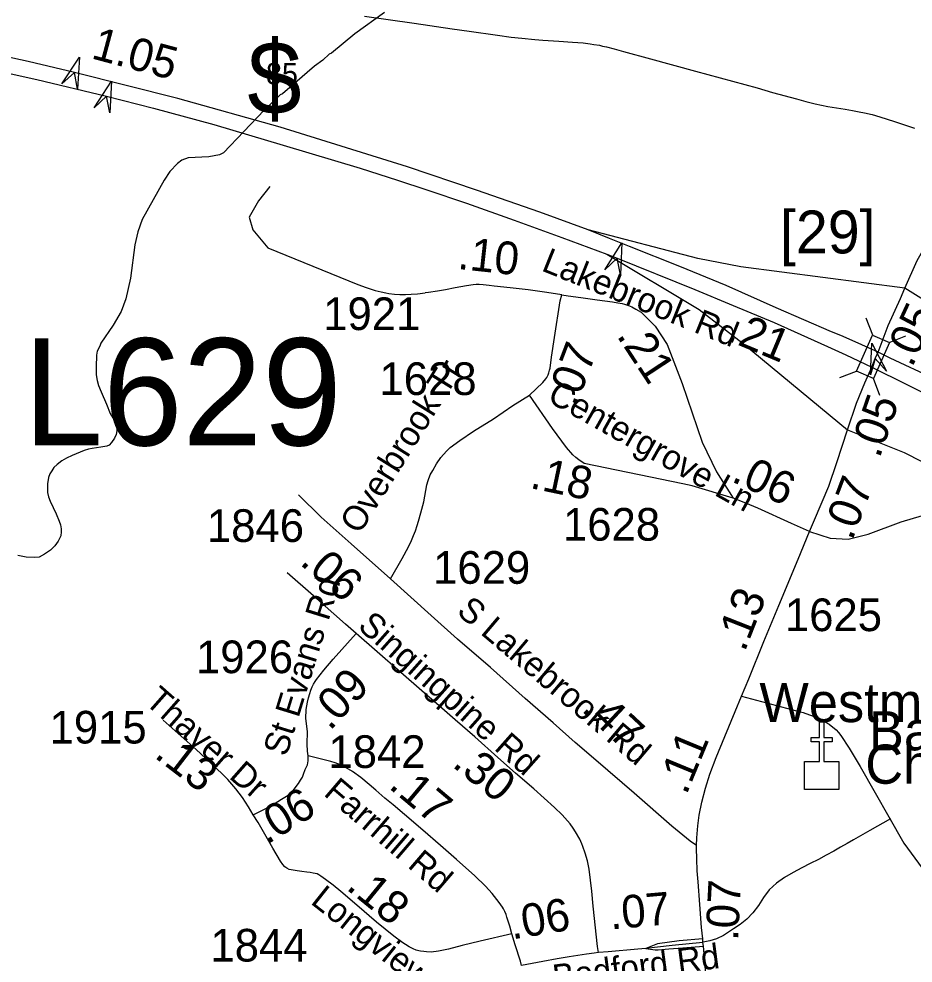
# Model space of a CAD drawing. Extents: x 1383679 to 1536984, y 460658 to 651027.
# Drawn here: x 1404927 to 1408351, y 551092 to 554708 of the extents above; entities that cross this region are included whole.
import ezdxf

# ---------------------------------------------------------------- set-up
doc = ezdxf.new("R2010")
doc.units = 0
for name, color, linetype in [('Default', 7, 'Continuous'), ('Exist Cultural Church CELL', 7, 'Continuous'), ('Exist Cultural Church Label', 7, 'Continuous'), ('Exist Hydrographic Misc Water Feature', 7, 'Continuous'), ('Exist Road Non-System Type 51', 7, 'Continuous'), ('Exist Road Primary Interstate Divided Center Attributed', 7, 'Continuous'), ('Exist Road Primary Interstate Ramp 1 Lane Attributed', 7, 'Continuous'), ('Exist Road Primary Interstate Shield CELL', 7, 'Continuous'), ('Exist Road Primary Interstate Structure Cantilever Sign Attributed CELL', 7, 'Continuous'), ('Exist Road Primary Interstate Structure Cantilever Sign Number Label', 7, 'Continuous'), ('Exist Road Secondary Mileage Hundredths English Label', 7, 'Continuous'), ('Exist Road Secondary Structure Standard Bridge Attributed CELL', 7, 'Continuous'), ('Exist Road Secondary Structure Standard Bridge CELL', 7, 'Continuous'), ('Exist Road Secondary Type 41 Attributed', 7, 'Continuous'), ('Exist Road Secondary Type 51 Attributed', 7, 'Continuous'), ('Exist Road Secondary Type 51 Label', 7, 'Continuous'), ('Exist Road Secondary Type 51 Number Label', 7, 'Continuous')]:
    doc.layers.add(name, color=color, linetype=linetype)

msp = doc.modelspace()

# ---------------------------------------------------------------- linework, layer by layer
at = {"layer": 'Default'}
for points in [[(1410271.2, 552617.7), (1410082.8, 552754.5), (1409887, 552887.6), (1409517.5, 553072.5), (1408837.7, 553405.3), (1408431.8, 553606.5), (1408320.3, 553676.1)], [(1408100.1, 553134.6), (1408316.8, 553046.6), (1408863.6, 552769.3), (1409432.5, 552484.6), (1409650.5, 552377.3), (1409798.3, 552307.1), (1409909.1, 552270.1), (1410016.3, 552240.5), (1410208.4, 552210.9)]]:
    msp.add_lwpolyline(points, dxfattribs=at)
at = {"layer": 'Exist Cultural Church CELL'}
msp.add_lwpolyline([(1407936.1, 551863.6), (1407993, 551863.8), (1407993, 551939.9), (1407961, 551939.9), (1407961, 551955.9), (1407993, 551955.9), (1407993, 552016), (1408009, 552016), (1408009, 551955.9), (1408041, 551955.9), (1408041, 551939.9), (1408009, 551939.9), (1408009, 551863.8), (1408066.7, 551863.6), (1408066.7, 551757.2), (1407936.1, 551757.2)], close=True, dxfattribs=at)
at = {"layer": 'Exist Hydrographic Misc Water Feature'}
for points in [[(1406327.5, 554731.6), (1406213.6, 554650.3), (1406123.8, 554576.4), (1406115.7, 554572.6), (1406091.2, 554549.2), (1406058.7, 554525.9), (1405936.3, 554420.9), (1405928.2, 554417.1), (1405866.9, 554358.5), (1405711.2, 554194.3), (1405695, 554186.6), (1405654.8, 554179.6), (1405574.7, 554175.5), (1405550.5, 554166.1), (1405534.2, 554154.4), (1405505.5, 554123.1), (1405482.8, 554089.7), (1405399.3, 553939.7), (1405382.3, 553892.1), (1405371.1, 553842.4), (1405354.3, 553714.9), (1405336.4, 553635.3), (1405319.3, 553587.7), (1405288.2, 553534.5), (1405240.6, 553465.7), (1405238.4, 553457.7)], [(1405238.4, 553457.7), (1405232.7, 553446.3), (1405226.6, 553434.8), (1405224.7, 553419.8), (1405223.1, 553375.8), (1405223.3, 553344.2), (1405226.2, 553323.3), (1405231.8, 553303.3), (1405242.1, 553279), (1405262, 553232.8), (1405277.2, 553196.8), (1405290.1, 553174.1), (1405298.9, 553158.1), (1405302, 553143.1), (1405301.8, 553129.8), (1405299.8, 553115.7), (1405293, 553101.7), (1405281.8, 553085.2), (1405272.5, 553075.5), (1405263.2, 553071.5), (1405240.8, 553067.8), (1405208.2, 553062.5), (1405194, 553060.3), (1405177.3, 553054.8), (1405131.2, 553035.7), (1405109.4, 553026.1), (1405091.7, 553015.7), (1405074, 553001), (1405061.3, 552989.6), (1405052.8, 552977.3), (1405045.9, 552965), (1405039.8, 552950.9), (1405036.9, 552927.7), (1405037.1, 552894.4), (1405040.1, 552876.9), (1405046.5, 552860.2), (1405069.7, 552812.3), (1405081.7, 552784.6), (1405086.4, 552769.6), (1405088.6, 552754.6), (1405089.3, 552742.9), (1405087.3, 552728), (1405077.8, 552708.2), (1405065, 552689.3), (1405048, 552673), (1405025.3, 552657.7), (1405004.3, 552646.4), (1404986.8, 552645), (1404954.4, 552646.5), (1404922.9, 552652.9)]]:
    msp.add_lwpolyline(points, dxfattribs=at)
at = {"layer": 'Exist Road Non-System Type 51'}
for points in [[(1405887.6, 554065.6), (1405844.8, 554010.3), (1405809.2, 553948.1), (1405823.5, 553899.7), (1405880.5, 553830.6), (1406225, 553689.9), (1406257, 553678.5), (1406291.9, 553667.9), (1406314.7, 553662.2), (1406332.8, 553658.2), (1406343.2, 553656.5), (1406365.3, 553653.6), (1406386, 553652.2), (1406407.6, 553652.5), (1406429.4, 553653.7), (1406453.7, 553655), (1406483.1, 553658.5)], [(1406350.6, 552562.8), (1406199.7, 552697.2), (1406084.4, 552799.1), (1405997.8, 552884.9)], [(1408264.4, 551644.2), (1408185.2, 551600.1), (1408123.2, 551563.8), (1408099.4, 551550.1), (1408074, 551535.8), (1408047.5, 551521.1), (1408018.8, 551505.5), (1407988.9, 551489.2), (1407957.4, 551472.8), (1407925.2, 551456.8), (1407892, 551439.2), (1407859.1, 551419.9), (1407828, 551398.1), (1407800.5, 551372.3), (1407778.2, 551342.8), (1407758.9, 551312.4), (1407737.6, 551284.6), (1407714.4, 551260.2), (1407689.6, 551239.5), (1407664, 551223.2), (1407625.9, 551198.3), (1407598.1, 551184.8), (1407573, 551176.9), (1407546.9, 551171.6)], [(1407545.6, 551185), (1407456, 551176.9), (1407373.2, 551165.9), (1407327.5, 551148.4)], [(1407327.5, 551148.4), (1407363.9, 551143.3), (1407375.7, 551142.7), (1407415.9, 551146.3), (1407469.3, 551150.8), (1407548.2, 551157.2)]]:
    msp.add_lwpolyline(points, dxfattribs=at)
at = {"layer": 'Exist Road Primary Interstate Divided Center Attributed'}
for points in [[(1407107.1, 553899.3), (1406922.5, 553967.7), (1406679.8, 554051.5), (1406415.7, 554141.3), (1405927.6, 554293.3), (1405535.4, 554403.2), (1405139.5, 554502.8), (1404962.1, 554544.8), (1404574.2, 554629.1), (1404225.4, 554696.7), (1403771.2, 554771.9), (1403682.1, 554785.3), (1403405, 554824), (1403132.7, 554856.6), (1402990.2, 554871.2), (1402889.9, 554881.6)], [(1402883.2, 554821.9), (1402981.1, 554811.5), (1403055.8, 554803.3), (1403349.3, 554766.2), (1403639.3, 554730.4), (1403927.4, 554686.4), (1404147.8, 554648.5), (1404413.6, 554599.2), (1404571.6, 554567.5), (1404774.7, 554524.1), (1404995.3, 554475), (1405263.1, 554411.3), (1405442.5, 554365.5), (1405674, 554302.7), (1405939.6, 554223.7), (1406233.8, 554135.9), (1406377.3, 554090.6), (1406489.5, 554052.4), (1406641.3, 554001.4), (1406824.2, 553936.6), (1407006.2, 553870.3), (1407178.2, 553807)], [(1408217.2, 553431.3), (1408117.6, 553476.3), (1408075, 553495.6), (1408039.1, 553508.6), (1407827, 553600.9), (1407635.8, 553686.8), (1407457.5, 553759.6), (1407265.8, 553835.9), (1407189.2, 553866.5), (1407107.1, 553899.3)], [(1407178.2, 553807), (1407218.1, 553791.2), (1407515.2, 553670.9), (1407662.1, 553610.1), (1407819.1, 553544.5), (1408023, 553453.4), (1408093.9, 553420.7), (1408193.2, 553374.3)], [(1409456.7, 552830.3), (1409125.5, 552994.9), (1408970.5, 553066), (1408892.1, 553104.7), (1408787.7, 553156.2), (1408643.5, 553226.9), (1408432.9, 553329.3), (1408263.6, 553408.7), (1408217.2, 553431.3)], [(1408193.2, 553374.3), (1409104, 552924), (1409615.7, 552684)]]:
    msp.add_lwpolyline(points, dxfattribs=at)
at = {"layer": 'Exist Road Primary Interstate Ramp 1 Lane Attributed'}
for points in [[(1408320.3, 553676.1), (1407692, 553757.7), (1407526.6, 553790.2), (1407107.1, 553899.3)], [(1407178.2, 553807), (1407532.5, 553595.1), (1407700.9, 553465), (1408100.1, 553134.6)]]:
    msp.add_lwpolyline(points, dxfattribs=at)
at = {"layer": 'Exist Road Primary Interstate Structure Cantilever Sign Attributed CELL'}
for points in [[(1405091.4, 554459.1), (1405159, 554560.5), (1405151.1, 554438.8), (1405139.5, 554502.8)], [(1405215.7, 554366.8), (1405281.6, 554469.3), (1405275.8, 554347.6), (1405263.1, 554411.3)], [(1407171.1, 553746.4), (1407236.2, 553849.5), (1407231.3, 553727.6), (1407218.1, 553791.2)]]:
    msp.add_lwpolyline(points, close=True, dxfattribs=at)
at = {"layer": 'Exist Road Secondary Structure Standard Bridge Attributed CELL'}
msp.add_lwpolyline([(1408188.5, 553344.2), (1408193.1, 553466), (1408250, 553358.2), (1408206.7, 553406.6)], close=True, dxfattribs=at)
at = {"layer": 'Exist Road Secondary Structure Standard Bridge CELL'}
for p, q in [((1408196.8, 553496.7), (1408172, 553561.1)), ((1408259.8, 553468.7), (1408324.2, 553493.5)), ((1408070.8, 553333.9), (1408135.2, 553358.7)), ((1408224.4, 553265.7), (1408199.7, 553330.1))]:
    msp.add_line(p, q, dxfattribs=at)
msp.add_lwpolyline([(1408135.2, 553358.7), (1408196.5, 553496.8), (1408261, 553468.2), (1408199.7, 553330.1)], close=True, dxfattribs=at)
at = {"layer": 'Exist Road Secondary Type 41 Attributed'}
msp.add_lwpolyline([(1407522, 551542.8), (1407497.7, 551558.3), (1407427.3, 551616.8), (1407283.5, 551742.9), (1407136.4, 551869.4), (1407057.3, 551937.2), (1406973, 552011.5), (1406866.2, 552104.7), (1406733.7, 552224.1), (1406606.4, 552332.8), (1406505.8, 552423.3), (1406350.6, 552562.8), (1406394.3, 552641.4), (1406419, 552686), (1406430.1, 552710), (1406438.7, 552728.8), (1406445.5, 552747.2), (1406451.9, 552767.7), (1406457.5, 552784.8), (1406466.9, 552816), (1406477.6, 552858.3), (1406489.7, 552922.9), (1406494.2, 552940.3), (1406502.4, 552962.1), (1406511.8, 552978.8), (1406526, 553003.3), (1406543.4, 553027.5), (1406564.4, 553052.3), (1406578, 553066), (1406615.3, 553093.6), (1406668.5, 553128.4), (1406744.2, 553176.5), (1406818.8, 553226.9), (1406881.9, 553267.3)], dxfattribs=at)
at = {"layer": 'Exist Road Secondary Type 51 Attributed'}
for points in [[(1406251.1, 554717.3), (1406441.1, 554690.5), (1406586.2, 554669.3), (1406651, 554660.1), (1406759.3, 554644.7), (1406812.3, 554637.9), (1406852.8, 554633.3), (1406902.5, 554628.6), (1406934, 554626.3), (1406994.2, 554622.3), (1407046.8, 554618.9), (1407087.4, 554615.5), (1407115.2, 554612), (1407128.9, 554609.9), (1407149.9, 554606.5), (1407162.3, 554603.5), (1407177.7, 554599.9), (1407206.1, 554592.4), (1407242.7, 554582.7), (1407345.4, 554554.1), (1407517.7, 554507.1), (1407754.2, 554442.9), (1407812.8, 554426), (1407904.7, 554401.5), (1407940.8, 554390.8), (1407976.7, 554381.7), (1408024.6, 554371.9), (1408075, 554364.3), (1408091.2, 554361.4), (1408119.9, 554356.7), (1408145.4, 554351.7), (1408165.1, 554347.8), (1408194.2, 554341), (1408223.5, 554331.9), (1408279.8, 554314.5), (1408357.4, 554289.5)], [(1408320.3, 553676.1), (1408366.8, 553782.7), (1408591.1, 554177.3), (1408606.9, 554199.2)], [(1407006, 553651.3), (1406948.6, 553659.7), (1406877, 553669.8), (1406809, 553677.3), (1406747.5, 553684.7), (1406727.7, 553686.8), (1406704.8, 553688.8), (1406690.2, 553689.9), (1406685.1, 553690.1), (1406678.5, 553689.9), (1406666.3, 553688.7), (1406641.4, 553685.3), (1406598, 553677.4), (1406560.5, 553670.6), (1406529.7, 553664.9), (1406495.7, 553660), (1406483.1, 553658.5)], [(1406881.9, 553267.3), (1406933.1, 553314.7), (1406945.3, 553329.5), (1406948.7, 553334.6), (1406951.3, 553339.3), (1406953.5, 553344), (1406954.7, 553348.3), (1406956, 553351.7), (1406959.4, 553362.8), (1406961.1, 553370.5), (1406967.3, 553412.4), (1406978.6, 553487.8), (1406999.9, 553627.6), (1407006, 553651.3)], [(1407006, 553651.3), (1407031, 553647.6), (1407079.4, 553640.8), (1407141.4, 553632.2), (1407200.3, 553623.5), (1407220.3, 553620.7), (1407236.7, 553617.1), (1407245.9, 553615), (1407261.6, 553610), (1407273.7, 553605), (1407289.4, 553596.5), (1407309.8, 553584), (1407363.5, 553531.4), (1407410.1, 553460.6), (1407466.8, 553311.3), (1407543.8, 553087.2), (1407598.4, 552973.3), (1407662.7, 552872.1)], [(1408217.2, 553431.3), (1408255.4, 553534.1), (1408302.7, 553636.4), (1408320.3, 553676.1)], [(1408193.2, 553374.3), (1408206.7, 553406.6), (1408217.2, 553431.3)], [(1408100.1, 553134.6), (1408135.3, 553236.2), (1408166.2, 553313.6), (1408193.2, 553374.3)], [(1407662.7, 552872.1), (1407505.8, 552919.8), (1407469.9, 552926.6), (1407092, 553005), (1407071.3, 553019.1), (1407060.3, 553028.1), (1407048.8, 553038.6), (1407024.1, 553066), (1406970.1, 553139.4), (1406881.9, 553267.3)], [(1407954.9, 552744.6), (1407973.5, 552789.7), (1408028.4, 552917.9), (1408059, 553008.3), (1408100.1, 553134.6)], [(1407954.9, 552744.6), (1407885.8, 552774.9), (1407757.2, 552834.3), (1407710.6, 552853.6), (1407662.7, 552872.1)], [(1407954.9, 552744.6), (1408033.8, 552718.8), (1408102.7, 552714.8), (1408179.6, 552734.5), (1408305.2, 552782.3), (1408387, 552806.3), (1408435, 552810), (1408486.7, 552802.6), (1408549.5, 552776.7), (1409057.7, 552534.1), (1409655.1, 552229.9), (1409872.6, 552074.4), (1410114.3, 551877.4)], [(1407694.3, 552113.8), (1407721.9, 552180.7), (1407780.2, 552323.3), (1407837.6, 552461.5), (1407911.1, 552638.6), (1407954.9, 552744.6)], [(1406218.7, 552354.5), (1406177.7, 552390.3), (1406054.9, 552498.9), (1405954.8, 552586.1)], [(1406035.2, 551886.1), (1406032.3, 551903.3), (1406030.9, 551930.5), (1406032.3, 551979.2), (1406025.8, 552029), (1406027.5, 552062.9), (1406031.8, 552090.8), (1406035.7, 552107.6), (1406040.9, 552124.3), (1406045.1, 552137), (1406050, 552150), (1406055.5, 552159.6), (1406062, 552170), (1406067, 552178.3), (1406095, 552214), (1406130, 552256), (1406218.7, 552354.5)], [(1407146.7, 551132.3), (1407143.1, 551155.5), (1407126.2, 551310.2), (1407121.1, 551367.6), (1407116, 551410), (1407110.6, 551452.1), (1407104.4, 551484), (1407096, 551513.1), (1407087, 551539), (1407083, 551549), (1407074.6, 551566.7), (1407058.6, 551595), (1407049.9, 551609.3), (1407038.7, 551624.7), (1407007, 551660), (1406978.5, 551687.5), (1406899, 551759), (1406828.8, 551819.6), (1406760.8, 551879.4), (1406672.7, 551958.2), (1406597.9, 552024.1), (1406536.9, 552077.5), (1406470, 552135.1), (1406218.7, 552354.5)], [(1407522, 551542.8), (1407522.7, 551571.8), (1407526.8, 551617.2), (1407532.6, 551658.7), (1407542.8, 551708.5), (1407556, 551762.4), (1407573.3, 551815.1), (1407597.2, 551879.1), (1407630.2, 551959.4), (1407670, 552055), (1407694.3, 552113.8)], [(1407694.3, 552113.8), (1407905.2, 552058.3), (1407930.4, 552051.4), (1407982.5, 552033), (1408030, 552007.3), (1408056.8, 551984.7), (1408065.5, 551975), (1408075, 551963), (1408106, 551914.4), (1408148.6, 551845.1), (1408316.4, 551551.3), (1408602.7, 551159), (1408875.5, 550755.9), (1408924.5, 550686), (1408930.3, 550679.9), (1408943.7, 550669.4), (1408971.3, 550661.5), (1408981.3, 550661.5), (1409153.6, 550746.8), (1409219.8, 550789.2), (1409343.1, 550908.9)], [(1405823.9, 551660.3), (1405806, 551690.8), (1405783.9, 551725.6), (1405757.6, 551759.6), (1405742.9, 551777.3), (1405727.5, 551795.2), (1405706.9, 551815.7), (1405661.7, 551857.1), (1405606, 551909.8), (1405479.7, 552022)], [(1405823.9, 551660.3), (1405891, 551693.3), (1405932.7, 551719.7), (1405951.4, 551731.6), (1405962.4, 551737.5), (1405970.9, 551744.3), (1405988.7, 551768.1), (1405997.2, 551780), (1406005.7, 551792.8), (1406012.5, 551803.9), (1406016.8, 551815.8), (1406023.8, 551833.6), (1406032.3, 551851.7), (1406034.6, 551865.9), (1406035.2, 551886.1)], [(1406815.4, 551203.9), (1406807, 551233.3), (1406796.2, 551267.4), (1406792.5, 551278.1), (1406788.2, 551289.2), (1406782.6, 551299.9), (1406778.4, 551306.8), (1406766.4, 551323.9), (1406739.7, 551358.7), (1406714.2, 551387.2), (1406673.6, 551425.8), (1406602.6, 551488.2), (1406541.7, 551542), (1406473.4, 551600.7), (1406403.3, 551661.2), (1406359.8, 551698.2), (1406328.6, 551723.9), (1406294, 551754.6), (1406267.9, 551776.4), (1406236.7, 551802.5), (1406204.2, 551826), (1406172, 551845), (1406158.9, 551851.2), (1406138.3, 551858.3), (1406121.2, 551863.6), (1406101.6, 551868.7), (1406035.2, 551886.1)], [(1405953.7, 551455.1), (1405945, 551461.2), (1405937.2, 551469.2), (1405928.8, 551482), (1405900, 551532), (1405842.9, 551630.8), (1405823.9, 551660.3)], [(1407546.8, 551171.5), (1407545.6, 551185), (1407541.6, 551227.9), (1407534.2, 551317), (1407527.7, 551403.7), (1407525, 551444.9), (1407523, 551491.8), (1407521.7, 551530.6), (1407522, 551542.8)], [(1406815.4, 551203.9), (1406693.7, 551176), (1406624.7, 551159.8), (1406572, 551146), (1406534, 551138), (1406506.4, 551134.2), (1406488.6, 551134.9), (1406478, 551136), (1406465, 551138), (1406459, 551139), (1406449, 551142), (1406436.6, 551147), (1406422.2, 551154.2), (1406408.1, 551162.7), (1406397, 551170), (1406363.2, 551194.7), (1406296.9, 551248.9), (1406221.4, 551313.7), (1406160.1, 551365.7), (1406130, 551390), (1406101.7, 551412), (1406083.8, 551424.8), (1406075.4, 551430.3), (1406069.5, 551433.3), (1406062, 551435.6), (1406053.4, 551436.8), (1406042.2, 551438.6), (1406029.4, 551440.3), (1406010, 551443), (1405992.8, 551445.6), (1405977, 551448), (1405962.1, 551450.9), (1405953.7, 551455.1)], [(1406851.2, 551082.8), (1406847.6, 551099.5), (1406827.3, 551162.1), (1406815.4, 551203.9)], [(1407546.8, 551171.5), (1407428.5, 551159.5), (1407327.5, 551148.4), (1407297.4, 551145.6), (1407183.2, 551135.8), (1407146.7, 551132.3)], [(1407729.8, 548823.3), (1407725.9, 548864.6), (1407710.4, 549066), (1407709.3, 549079.7), (1407701.9, 549168.6), (1407681.7, 549407.7), (1407660, 549697.3), (1407639.4, 549992.7), (1407618.3, 550282.4), (1407593, 550619.1), (1407573.8, 550850.2), (1407552.4, 551111.7), (1407548.2, 551157.2), (1407546.8, 551171.5)], [(1407146.7, 551132.3), (1407130.2, 551130.7), (1407100.3, 551126.4), (1407067.8, 551121.7), (1407034.5, 551116.6), (1406988.7, 551108.2), (1406932.9, 551098.4), (1406851.2, 551082.8)]]:
    msp.add_lwpolyline(points, dxfattribs=at)

# ---------------------------------------------------------------- texts
at = {"layer": 'Default'}
msp.add_text('$', height=278.9, dxfattribs=at).set_placement((1405802, 554342.1))
at = {"layer": 'Exist Cultural Church Label'}
for s, p in [('Westmoreland', (1407762.8, 552014.8)), ('Baptist', (1408182.4, 551906.7)), ('Church', (1408168.3, 551778.8))]:
    msp.add_text(s, height=150, rotation=0, dxfattribs=at).set_placement(p)
at = {"layer": 'Exist Road Primary Interstate Shield CELL'}
for s, height, p in [('85', 82.02, (1405873.5, 554456.9)), ('[29]', 164.04, (1407841.8, 553809.7))]:
    msp.add_text(s, height=height, dxfattribs=at).set_placement(p)
at = {"layer": 'Exist Road Primary Interstate Structure Cantilever Sign Number Label'}
msp.add_text('L629', height=410.1, dxfattribs=at).set_placement((1404943.9, 553074.3))
at = {"layer": 'Exist Road Secondary Mileage Hundredths English Label'}
for s, rotation, p in [('1.05', 344.9849, (1405200.1, 554557.4)), ('.10', 353.7863, (1406604.3, 553750.5)), ('.05', 65.1482, (1408347.4, 553369.3)), ('.21', 337.329, (1407632.1, 553479.3)), ('.21', 303.358, (1407213.9, 553494.8)), ('.07', 69.1924, (1407060.2, 553219.1)), ('.05', 70.9067, (1408222.7, 553021.7)), ('.18', 348.1156, (1406880.5, 552911.7)), ('.06', 335.2159, (1407651.1, 552938.3)), ('.07', 69.1924, (1408118, 552706.6)), ('.06', 318.7728, (1405999.2, 552621.4)), ('.13', 68.5625, (1407706.2, 552280.2)), ('.09', 47.1461, (1406118, 551978.6)), ('.47', 316.9775, (1407077.5, 552060.1)), ('.11', 67.5595, (1407483, 551732.6)), ('.13', 322.3896, (1405441.5, 551882.3)), ('.30', 320.9709, (1406582.3, 551847.4)), ('.17', 319.9792, (1406339.2, 551765.1)), ('.06', 31.7521, (1405875.7, 551543.7)), ('.18', 320.7565, (1406176.4, 551377.7)), ('.07', 87.0716, (1407681, 551175.9)), ('.06', 9.4079, (1406815.7, 551182.3)), ('.07', 5.11, (1407193.6, 551220.6))]:
    msp.add_text(s, height=125, rotation=rotation, dxfattribs=at).set_placement(p)
at = {"layer": 'Exist Road Secondary Type 51 Label'}
for s, rotation, p in [('Lakebrook Rd', 338.0395, (1406924.2, 553745)), ('Overbrook Tr', 57.9881, (1406231.3, 552730.3)), ('Centergrove Ln', 330.711, (1406945.7, 553245.5)), ('St Evans Rd', 72.8559, (1405951.8, 551879.6)), ('S Lakebrook Rd', 319.7592, (1406599.3, 552432)), ('Singingpine Rd', 318.4033, (1406220.5, 552376.2)), ('Thayer Dr', 318.5475, (1405405.1, 552088.2)), ('Farrhill Rd', 319.3989, (1406090.4, 551737.2)), ('Longview Dr', 321.4846, (1406040.2, 551322.5)), ('Bedford Rd', 7.4037, (1406977.4, 550990.7))]:
    msp.add_text(s, height=95, rotation=rotation, dxfattribs=at).set_placement(p)
at = {"layer": 'Exist Road Secondary Type 51 Number Label'}
for s, p in [('1921', (1406092.4, 553516)), ('1628', (1406308, 553267.3)), ('1846', (1405647.1, 552704.7)), ('1628', (1407010.7, 552709.6)), ('1629', (1406513.4, 552544.5)), ('1625', (1407860.5, 552363.2)), ('1926', (1405605.3, 552202.2)), ('1915', (1405044.6, 551932.9)), ('1842', (1406112.6, 551839.3)), ('1844', (1405660.6, 551098))]:
    msp.add_text(s, height=125, dxfattribs=at).set_placement(p)

doc.saveas('drawing.dxf')
